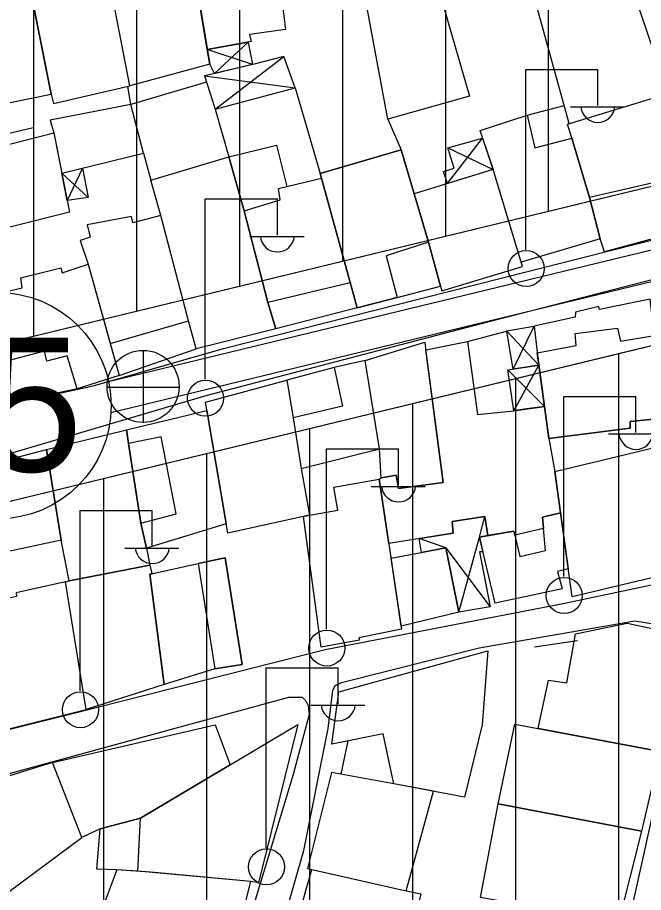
# Model space of a CAD drawing. Extents: x 417997 to 421451, y 4451742 to 4455216.
# Drawn here: x 419693.4 to 419754.1, y 4452932.9 to 4453017.9 of the extents above; entities that cross this region are included whole.
import ezdxf

# ---------------------------------------------------------------- set-up
doc = ezdxf.new("R2010")
doc.units = 0
for name, color, linetype in [('ADAKENARI', 7, 'Continuous'), ('B_Mesken', 7, 'Continuous'), ('B_Sundurma', 7, 'Continuous'), ('B_Teras', 7, 'Continuous'), ('KALDIRIM', 7, 'Continuous'), ('KD_DAIRE', 7, 'Continuous'), ('KD_YGEN', 7, 'Continuous'), ('PL_KON_MEV_350', 7, 'Continuous'), ('S_Elektrik_Diregi', 7, 'Continuous'), ('S_Rogar_Kapagi', 7, 'Continuous'), ('Sinir_Duvar_tek_tarafa_ait', 7, 'Continuous'), ('TR_ORTAYOGUNKONUT', 7, 'Continuous'), ('Yol_Sose', 7, 'Continuous')]:
    doc.layers.add(name, color=color, linetype=linetype)

msp = doc.modelspace()

# ---------------------------------------------------------------- linework, layer by layer
at = {"layer": 'ADAKENARI'}
for p, q in [((419799.347, 4453012.271), (419560.39, 4452954.317)), ((419799.347, 4453012.271), (419560.39, 4452954.317)), ((419579.136, 4452943.428), (419796.331, 4452996.105)), ((419579.136, 4452943.428), (419796.331, 4452996.105))]:
    msp.add_line(p, q, dxfattribs=at)
at = {"layer": 'B_Mesken'}
for points in [[(419709.64, 4453027.7), (419709.421, 4453028.559), (419717.21, 4453029.912), (419718.279, 4453024.287), (419719.068, 4453019.323), (419719.384, 4453016.749), (419715.893, 4453016.249), (419716.041, 4453015.563), (419711.78, 4453014.809)], [(419701.413, 4453025.993), (419709.64, 4453027.7), (419712.018, 4453013.376), (419704.274, 4453011.278)], [(419696.629, 4453010.449), (419696.835, 4453009.56), (419704.274, 4453011.278), (419701.413, 4453025.993), (419693.859, 4453024.339)], [(419687.141, 4453016.826), (419688.799, 4453008.882), (419696.629, 4453010.449), (419693.737, 4453024.951), (419687.212, 4453023.487), (419687.209, 4453023.486), (419685.817, 4453023.173), (419687.138, 4453016.842)], [(419737.23, 4453010.27), (419729.316, 4453008.035), (419727.138, 4453019.717), (419734.605, 4453021.689), (419734.816, 4453018.663)], [(419760.636, 4453003.125), (419761.709, 4452998.241), (419750.339, 4452995.161), (419749.941, 4452996.399), (419748.88, 4453000.439), (419747.193, 4453006.189), (419746.763, 4453007.551), (419759.394, 4453011.415), (419760.855, 4453005.609), (419761.434, 4453003.307)], [(419697.667, 4453002.784), (419705.582, 4453004.728), (419704.35, 4453009.455), (419696.523, 4453007.927), (419696.896, 4453006.702)], [(419739.54, 4453003.132), (419738.277, 4453006.918), (419742.827, 4453008.412), (419743.586, 4453005.238), (419747.193, 4453006.189), (419748.88, 4453000.439), (419749.941, 4452996.399), (419742.261, 4452994.135)], [(419687.007, 4453004.17), (419696.896, 4453006.702), (419698.413, 4452998.997), (419686.921, 4452996.134), (419686.918, 4452996.133), (419683.428, 4452995.263), (419682.138, 4453002.922), (419687.003, 4453004.169)], [(419713.867, 4453004.362), (419718.513, 4453005.501), (419719.507, 4453001.482), (419722.858, 4453002.297), (419725.67, 4452992.138), (419726.34, 4452989.72), (419718.446, 4452987.687), (419717.645, 4452990.229), (419715.352, 4452999.124)], [(419730.233, 4452990.73), (419734.438, 4452991.828), (419733.248, 4452996.074), (419730.598, 4453005.06), (419722.727, 4453002.768), (419726.34, 4452989.72)], [(419717.645, 4452990.229), (419718.446, 4452987.687), (419710.716, 4452985.736), (419709.962, 4452988.465), (419707.282, 4452998.663), (419706.312, 4453002.107), (419713.867, 4453004.362), (419715.352, 4452999.124)], [(419734.438, 4452991.828), (419734.545, 4452991.374), (419742.38, 4452993.741), (419739.54, 4453003.132), (419731.856, 4453000.795), (419733.248, 4452996.074)], [(419703.237, 4452983.153), (419710.716, 4452985.736), (419709.962, 4452988.465), (419707.282, 4452998.663), (419704.556, 4452997.958), (419704.411, 4452998.58), (419700.124, 4452997.765), (419700.403, 4452996.572), (419699.433, 4452996.261), (419700.207, 4452993.959), (419702.367, 4452986.257)], [(419699.134, 4452981.852), (419692.899, 4452980.518), (419691.8, 4452984.4), (419690.093, 4452990.783), (419693.808, 4452991.659), (419693.674, 4452992.624), (419697.549, 4452993.591), (419697.696, 4452993.107), (419700.207, 4452993.959), (419702.367, 4452986.257), (419703.237, 4452983.153)], [(419755.214, 4452986.98), (419754.792, 4452990.557), (419749.88, 4452989.544), (419749.799, 4452989.842), (419747.526, 4452989.286), (419747.492, 4452988.814), (419743.532, 4452987.939), (419743.809, 4452985.402), (419744.937, 4452977.011), (419752.828, 4452978.04), (419752.836, 4452978.667), (419756.394, 4452979.016)], [(419727.103, 4452984.598), (419732.901, 4452986.368), (419733.014, 4452985.462), (419734.69, 4452972.746), (419730.345, 4452972.177), (419730.123, 4452973.462), (419728.659, 4452973.203), (419728.51, 4452976.027)], [(419732.995, 4452985.621), (419737.058, 4452986.434), (419738.011, 4452979.367), (419741.535, 4452979.723), (419744.517, 4452980.138), (419744.937, 4452977.011), (419745.54, 4452973.83), (419746.087, 4452969.811), (419744.321, 4452969.38), (419744.426, 4452968.286), (419741.635, 4452967.645), (419741.545, 4452968.031), (419739.03, 4452967.591), (419738.716, 4452969.441), (419735.549, 4452968.965), (419735.665, 4452967.829), (419729.41, 4452966.831), (419728.486, 4452973.091), (419728.659, 4452973.203), (419730.123, 4452973.462), (419730.345, 4452972.177), (419734.69, 4452972.746)], [(419724.114, 4452983.932), (419719.493, 4452982.703), (419720.12, 4452979.031), (419720.912, 4452974.101), (419728.51, 4452976.027), (419727.103, 4452984.598)], [(419720.912, 4452974.101), (419721.703, 4452969.564), (419713.769, 4452967.83), (419711.603, 4452980.564), (419719.493, 4452982.703), (419720.12, 4452979.031)], [(419704.118, 4452976.543), (419703.942, 4452977.855), (419711.744, 4452979.734), (419713.614, 4452968.738), (419705.89, 4452966.369), (419705.335, 4452968.788)], [(419696.183, 4452975.941), (419703.942, 4452977.855), (419704.118, 4452976.543), (419705.335, 4452968.788), (419705.89, 4452966.369), (419706.203, 4452964.724), (419698.361, 4452963.208), (419697.59, 4452967.139)], [(419745.54, 4452973.83), (419756.138, 4452976.37), (419758.338, 4452964.313), (419747.198, 4452961.643)], [(419688.4, 4452973.904), (419696.183, 4452975.941), (419697.59, 4452967.139), (419689.716, 4452965.46)], [(419721.131, 4452969.44), (419721.703, 4452969.564), (419724.454, 4452970.079), (419724.066, 4452972.307), (419728.486, 4452973.091), (419730.635, 4452958.524), (419726.484, 4452957.655), (419726.563, 4452957.456), (419722.844, 4452956.768)], [(419738.202, 4452967.446), (419741.545, 4452968.031), (419742.115, 4452965.569), (419744.63, 4452966.146), (419744.321, 4452969.38), (419746.087, 4452969.811), (419746.829, 4452964.359), (419745.801, 4452964.117), (419746.25, 4452962.417), (419739.733, 4452961.045)], [(419730.595, 4452958.793), (419729.622, 4452965.392), (419734.952, 4452966.393), (419736.213, 4452960.16)], [(419706.215, 4452963.866), (419710.909, 4452964.9), (419713.524, 4452965.432), (419715.175, 4452955.084), (419712.51, 4452954.666), (419707.611, 4452953.127)], [(419698.015, 4452963.098), (419698.361, 4452963.208), (419706.203, 4452964.724), (419706.386, 4452963.903), (419706.215, 4452963.866), (419707.611, 4452953.127), (419700.023, 4452950.722)], [(419690.306, 4452961.035), (419692.24, 4452948.78), (419700.023, 4452950.722), (419698.015, 4452963.098), (419693.233, 4452962.038), (419693.247, 4452961.677)], [(419743.916, 4452948.869), (419744.912, 4452953.572), (419746.7, 4452953.283), (419747.546, 4452958.068), (419752.561, 4452959.08), (419758.321, 4452957.878), (419755.752, 4452946.625)], [(419723.891, 4452947.357), (419724.548, 4452952.439), (419739.018, 4452956.398), (419738.459, 4452949.214), (419736.765, 4452942.191), (419729.897, 4452943.498), (419728.844, 4452948.343)], [(419701.38, 4452939.116), (419699.591, 4452938.277), (419696.747, 4452945.564), (419712.561, 4452949.204), (419713.995, 4452945.333), (419705.301, 4452940.141)], [(419703.013, 4452935.145), (419701.065, 4452935.217), (419701.38, 4452939.116), (419705.301, 4452940.141), (419720.57, 4452949.259), (419716.764, 4452933.882), (419716.015, 4452933.997), (419705.04, 4452935.006)], [(419740.01, 4452941.551), (419741.642, 4452949.3), (419755.752, 4452946.625), (419753.959, 4452938.899)], [(419691.812, 4452932.474), (419699.591, 4452938.277), (419696.747, 4452945.564), (419688.179, 4452942.898)], [(419729.897, 4452943.498), (419723.84, 4452944.602), (419721.506, 4452935.267), (419731.1, 4452933.112), (419733.737, 4452942.767)], [(419738.3, 4452932.468), (419740.01, 4452941.551), (419753.959, 4452938.899), (419751.71, 4452930.012)], [(419703.013, 4452935.145), (419701.438, 4452931.002), (419700.958, 4452928.168), (419714.176, 4452926.669), (419716.015, 4452933.997), (419706.641, 4452934.895)], [(419719.71, 4452927.267), (419721.938, 4452935.17), (419731.1, 4452933.112), (419732.503, 4452932.793), (419730.58, 4452924.917)]]:
    msp.add_lwpolyline(points, close=True, dxfattribs=at)
at = {"layer": 'B_Sundurma'}
for p, q in [((419715.744, 4453015.51), (419712.477, 4453012.464)), ((419716.156, 4453013.335), (419711.78, 4453014.809)), ((419712.551, 4453009.001), (419719.208, 4453014.127)), ((419711.496, 4453012.252), (419720.3, 4453011.079)), ((419735.091, 4453001.779), (419738.518, 4453006.196)), ((419735.127, 4453005.253), (419739.54, 4453003.132)), ((419700.221, 4453000.432), (419697.667, 4453002.784)), ((419699.677, 4453003.278), (419698.188, 4453000.139)), ((419740.835, 4452987.481), (419743.976, 4452984.16)), ((419741.491, 4452983.761), (419743.532, 4452987.939)), ((419741.535, 4452979.723), (419743.976, 4452984.16)), ((419744.517, 4452980.138), (419740.966, 4452983.677)), ((419738.202, 4452967.446), (419738.716, 4452969.441)), ((419734.952, 4452966.393), (419732.35, 4452967.3)), ((419736.213, 4452960.16), (419738.202, 4452967.446)), ((419734.952, 4452966.393), (419739.244, 4452960.671))]:
    msp.add_line(p, q, dxfattribs=at)
for points in [[(419715.744, 4453015.51), (419716.156, 4453013.335), (419712.477, 4453012.464), (419712.018, 4453013.376), (419711.78, 4453014.809)], [(419712.544, 4453012.478), (419711.496, 4453012.252), (419712.551, 4453009.001), (419720.3, 4453011.079), (419719.208, 4453014.127), (419716.344, 4453013.379)], [(419735.091, 4453001.779), (419734.728, 4453002.941), (419735.752, 4453003.265), (419735.127, 4453005.253), (419738.518, 4453006.196), (419739.54, 4453003.132)], [(419699.677, 4453003.278), (419700.221, 4453000.432), (419698.188, 4453000.139), (419697.667, 4453002.784)], [(419741.491, 4452983.761), (419740.911, 4452987.223), (419740.835, 4452987.481), (419743.532, 4452987.939), (419743.809, 4452985.402), (419743.976, 4452984.16)], [(419744.517, 4452980.138), (419742.561, 4452979.888), (419741.535, 4452979.723), (419740.966, 4452983.677), (419743.976, 4452984.16)], [(419732.585, 4452965.949), (419732.35, 4452967.3), (419735.665, 4452967.829), (419735.549, 4452968.965), (419738.716, 4452969.441), (419739.03, 4452967.591), (419738.202, 4452967.446), (419738.542, 4452966.026), (419738.218, 4452966.019), (419739.244, 4452960.671), (419736.213, 4452960.16), (419734.952, 4452966.393)]]:
    msp.add_lwpolyline(points, close=True, dxfattribs=at)
at = {"layer": 'B_Teras'}
for points in [[(419746.763, 4453007.551), (419759.394, 4453011.415), (419761.434, 4453003.307), (419748.88, 4453000.439), (419747.193, 4453006.189)], [(419726.34, 4452989.72), (419722.727, 4453002.768), (419730.598, 4453005.06), (419733.248, 4452996.074), (419729.144, 4452994.758), (419730.233, 4452990.73)], [(419725.67, 4452992.138), (419717.645, 4452990.229), (419715.352, 4452999.124), (419718.848, 4453000.191), (419718.708, 4453001.287), (419722.858, 4453002.297)], [(419702.367, 4452986.257), (419709.962, 4452988.465), (419707.282, 4452998.663), (419704.556, 4452997.958), (419704.411, 4452998.58), (419700.124, 4452997.765), (419700.403, 4452996.572), (419699.433, 4452996.261), (419700.207, 4452993.959)], [(419691.8, 4452984.4), (419690.093, 4452990.783), (419693.808, 4452991.659), (419693.674, 4452992.624), (419697.549, 4452993.591), (419697.696, 4452993.107), (419700.207, 4452993.959), (419703.237, 4452983.153), (419699.134, 4452981.852), (419698.191, 4452985.067), (419696.199, 4452984.544), (419695.969, 4452985.5)], [(419743.819, 4452985.33), (419747.615, 4452986.049), (419747.518, 4452987.228), (419751.622, 4452987.741), (419751.913, 4452986.488), (419755.207, 4452987.037), (419756.139, 4452980.736), (419756.394, 4452979.016), (419752.836, 4452978.667), (419752.828, 4452978.04), (419744.937, 4452977.011), (419744.517, 4452980.138), (419743.976, 4452984.16)], [(419720.12, 4452979.031), (419720.912, 4452974.101), (419728.51, 4452976.027), (419727.103, 4452984.598), (419724.114, 4452983.932), (419724.903, 4452980.177)], [(419705.335, 4452968.788), (419708.75, 4452969.701), (419707.31, 4452977.187), (419704.118, 4452976.543)], [(419712.51, 4452954.666), (419715.175, 4452955.084), (419713.524, 4452965.432), (419710.909, 4452964.9)], [(419705.04, 4452935.006), (419705.301, 4452940.141), (419720.57, 4452949.259), (419716.764, 4452933.882), (419716.015, 4452933.997), (419706.641, 4452934.895)]]:
    msp.add_lwpolyline(points, close=True, dxfattribs=at)
at = {"layer": 'KALDIRIM'}
for p, q in [((419802.508, 4453006.864), (419702.194, 4452982.535)), ((419802.508, 4453006.864), (419702.194, 4452982.535)), ((419788.187, 4453000.304), (419702.42, 4452979.502)), ((419788.187, 4453000.304), (419702.42, 4452979.502))]:
    msp.add_line(p, q, dxfattribs=at)
at = {"layer": 'KD_DAIRE'}
msp.add_circle((419691.442, 4452980.211), 11, dxfattribs=at)
msp.add_circle((419691.442, 4452980.211), 11, dxfattribs=at)
at = {"layer": 'PL_KON_MEV_350'}
msp.add_lwpolyline([(419823.627, 4453240.148), (419822.565, 4453223.702), (419795.483, 4453226.221), (419799.027, 4453156.869), (419756.504, 4453159.4), (419758.023, 4453124.471), (419816.158, 4453124.471), (419809.709, 4453024.608), (419799.347, 4453012.271), (419707.401, 4453034.871), (419706.895, 4453052.588), (419682.596, 4453052.082), (419684.115, 4453033.858), (419707.401, 4453034.871), (419799.347, 4453012.271), (419560.39, 4452954.317), (419542.266, 4452957.376), (419468.571, 4453004.865), (419464.929, 4453019.074), (419512.36, 4453106.601), (419622.453, 4453235.699), (419667.916, 4453224.196), (419710.945, 4453222.677), (419709.932, 4453261.656)], dxfattribs=at)
msp.add_lwpolyline([(419796.331, 4452996.105), (419805.412, 4452988.482), (419786.294, 4452689.029), (419775.978, 4452676.538), (419568.876, 4452622.815), (419561.752, 4452629.972), (419581.871, 4452706.077), (419635.792, 4452719.454), (419637.405, 4452760.32), (419700.317, 4452851.73), (419754.087, 4452844.74), (419741.182, 4452876.464), (419703.543, 4452885.605), (419700.317, 4452851.73), (419637.405, 4452760.32), (419580.562, 4452749.662), (419577.387, 4452855.396), (419570.344, 4452931.114), (419579.136, 4452943.428)], close=True, dxfattribs=at)
at = {"layer": 'S_Elektrik_Diregi'}
for p, q in [((419742.701, 4452995.36), (419742.701, 4453012.86)), ((419742.701, 4453012.86), (419749.701, 4453012.86)), ((419749.701, 4453009.36), (419749.701, 4453012.86)), ((419747.041, 4453009.22), (419752.291, 4453009.22)), ((419711.584, 4452982.783), (419711.584, 4453000.283)), ((419711.584, 4453000.283), (419718.584, 4453000.283)), ((419718.584, 4452996.783), (419718.584, 4453000.283)), ((419715.924, 4452996.643), (419721.174, 4452996.643)), ((419746.408, 4452963.608), (419746.408, 4452981.108)), ((419746.408, 4452981.108), (419753.408, 4452981.108)), ((419753.408, 4452977.608), (419753.408, 4452981.108)), ((419750.748, 4452977.468), (419755.998, 4452977.468)), ((419723.357, 4452958.512), (419723.356, 4452976.012)), ((419723.356, 4452976.012), (419730.357, 4452976.012)), ((419730.357, 4452972.512), (419730.357, 4452976.012)), ((419727.697, 4452972.372), (419732.947, 4452972.372)), ((419699.442, 4452952.523), (419699.442, 4452970.023)), ((419699.442, 4452970.023), (419706.442, 4452970.023)), ((419706.442, 4452966.523), (419706.442, 4452970.023)), ((419703.782, 4452966.383), (419709.032, 4452966.383)), ((419717.497, 4452937.259), (419717.497, 4452954.759)), ((419717.497, 4452954.759), (419724.497, 4452954.759)), ((419724.497, 4452951.259), (419724.497, 4452954.759)), ((419721.837, 4452951.119), (419727.087, 4452951.119))]:
    msp.add_line(p, q, dxfattribs=at)
for centre in [(419742.737, 4452993.525), (419711.62, 4452980.948), (419746.444, 4452961.773), (419723.392, 4452956.677), (419699.478, 4452950.688), (419717.533, 4452935.424)]:
    msp.add_circle(centre, 1.75, dxfattribs=at)
for centre in [(419749.701, 4453009.373), (419718.585, 4452996.796), (419753.409, 4452977.621), (419730.357, 4452972.525), (419706.443, 4452966.536), (419724.498, 4452951.272)]:
    msp.add_arc(centre, 1.658, 184.83843, 355.14641, dxfattribs=at)
at = {"layer": 'S_Rogar_Kapagi'}
for p, q in [((419705.6, 4452978.555), (419705.6, 4452985.555)), ((419702.03, 4452982.02), (419709.03, 4452982.02))]:
    msp.add_line(p, q, dxfattribs=at)
msp.add_circle((419705.547, 4452982.084), 3.5, dxfattribs=at)
at = {"layer": 'Sinir_Duvar_tek_tarafa_ait'}
for points in [[(419756.532, 4453010.54), (419752.572, 4453022.157)], [(419746.936, 4453007.604), (419743.366, 4453020.535)], [(419711.697, 4453011.632), (419704.35, 4453009.455), (419704.06, 4453011.228)], [(419720.3, 4453011.079), (419722.727, 4453002.768)], [(419712.551, 4453009.001), (419713.867, 4453004.362)], [(419742.828, 4453008.409), (419746.45, 4453009.364)], [(419729.316, 4453008.035), (419730.598, 4453005.06)], [(419694.879, 4453007.188), (419687.019, 4453005.357)], [(419705.582, 4453004.728), (419706.312, 4453002.107)], [(419737.058, 4452986.431), (419740.847, 4452987.438)], [(419743.562, 4452956.801), (419747.727, 4452957.416)], [(419724.775, 4452944.432), (419725.464, 4452947.67)]]:
    msp.add_lwpolyline(points, dxfattribs=at)
at = {"layer": 'TR_ORTAYOGUNKONUT'}
for p, q in [((419744.929, 4452999.073), (419744.929, 4453356.42)), ((419744.929, 4452999.073), (419744.929, 4453356.42)), ((419734.929, 4452996.648), (419734.929, 4453347.868)), ((419734.929, 4452996.648), (419734.929, 4453347.868)), ((419724.929, 4452994.223), (419724.929, 4453339.316)), ((419724.929, 4452994.223), (419724.929, 4453339.316)), ((419714.929, 4452991.797), (419714.929, 4453330.763)), ((419714.929, 4452991.797), (419714.929, 4453330.763)), ((419694.929, 4452986.947), (419694.929, 4453223.243)), ((419694.929, 4452986.947), (419694.929, 4453223.243)), ((419704.929, 4452989.372), (419704.929, 4453222.89)), ((419704.929, 4452989.372), (419704.929, 4453222.89)), ((419751.752, 4452850.481), (419751.752, 4452985.293)), ((419751.752, 4452850.481), (419751.752, 4452985.293)), ((419741.752, 4452875.065), (419741.752, 4452982.868)), ((419741.752, 4452875.065), (419741.752, 4452982.868)), ((419731.752, 4452878.755), (419731.752, 4452980.443)), ((419731.752, 4452878.755), (419731.752, 4452980.443)), ((419721.752, 4452881.183), (419721.752, 4452978.017)), ((419721.752, 4452881.183), (419721.752, 4452978.017)), ((419711.752, 4452883.612), (419711.752, 4452975.592)), ((419711.752, 4452883.612), (419711.752, 4452975.592)), ((419701.752, 4452866.799), (419701.752, 4452973.167)), ((419701.752, 4452866.799), (419701.752, 4452973.167))]:
    msp.add_line(p, q, dxfattribs=at)
at = {"layer": 'Yol_Sose'}
for points in [[(419696.262, 4452981.237), (419697.008, 4452981.323), (419700.842, 4452982.163), (419713.345, 4452985.766), (419737.756, 4452991.94), (419766.909, 4452999.339), (419767.13, 4452999.551), (419767.273, 4453000.018), (419768.65, 4453012.751), (419770.401, 4453031.417), (419770.028, 4453034.805), (419769.403, 4453035.817), (419768.035, 4453036.794), (419762.516, 4453038.039), (419759.382, 4453038.045), (419731.471, 4453033.737), (419716.691, 4453030.735), (419694.51, 4453025.791)], [(419689.815, 4452974.748), (419711.669, 4452981.21), (419738.268, 4452988.174), (419764.232, 4452994.845), (419764.666, 4452994.976), (419765.035, 4452995.008), (419765.851, 4452994.753), (419766.334, 4452994.331), (419766.593, 4452993.859), (419766.645, 4452993.152), (419764.856, 4452981.406), (419762.679, 4452964.955), (419762.447, 4452964.583), (419761.644, 4452964.215), (419746.507, 4452961.001), (419723.22, 4452956.507), (419698.549, 4452950.24)], [(419719.841, 4452883.385), (419706.937, 4452886.256), (419706.68, 4452886.442), (419706.683, 4452886.786), (419709.438, 4452897.746), (419714.398, 4452913.437), (419721.155, 4452937.033), (419723.519, 4452948.869), (419723.974, 4452952.553), (419724.191, 4452953.028), (419724.819, 4452953.32), (419738.18, 4452956.707), (419753.306, 4452959.305), (419758.116, 4452958.527)], [(419689.206, 4452943.602), (419719.692, 4452951.897), (419720.982, 4452951.902), (419721.346, 4452951.561), (419721.591, 4452951.097), (419721.674, 4452950.219), (419720.136, 4452944.408), (419714.758, 4452926.633), (419710.331, 4452910.798), (419710.119, 4452910.601), (419709.623, 4452910.423), (419708.902, 4452910.489), (419696.549, 4452913.431), (419686.06, 4452915.101)], [(419698.549, 4452950.24), (419686.401, 4452947.198)], [(419756.84, 4452948.713), (419752.016, 4452926.97), (419745.385, 4452898.407), (419740.964, 4452879.832), (419740.722, 4452879.316), (419740.548, 4452879.13), (419740.166, 4452878.901), (419739.83, 4452878.91), (419737.372, 4452879.428)]]:
    msp.add_lwpolyline(points, dxfattribs=at)

# ---------------------------------------------------------------- texts
at = {"layer": 'KD_YGEN'}
msp.add_text('15', height=13, dxfattribs=at).set_placement((419680.345, 4452973.817))
msp.add_text('15', height=13, dxfattribs=at).set_placement((419680.345, 4452973.817))

doc.saveas('drawing.dxf')
